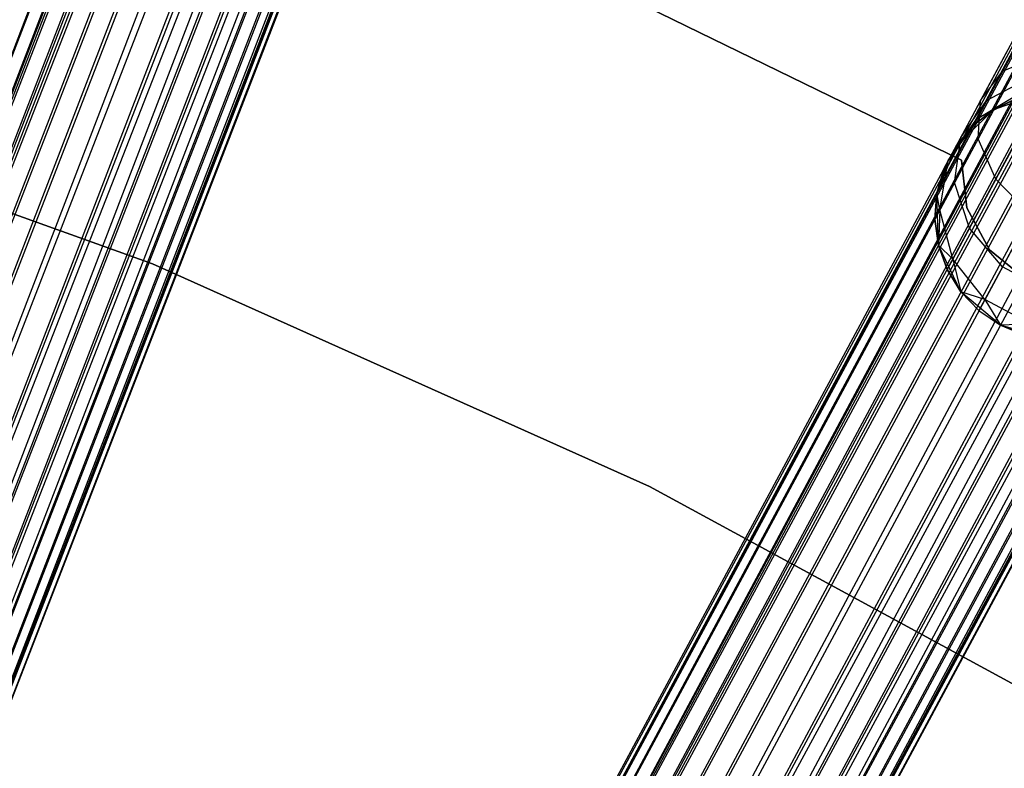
# Model space of a CAD drawing. Extents: x -189 to 189, y -189 to 189.
# Tile 515 of 591: x 20 to 28, y 49 to 55. Entities that reach past the tile are written whole.
import ezdxf

# ---------------------------------------------------------------- set-up
doc = ezdxf.new("R2010")
doc.units = 0
doc.header["$LTSCALE"] = 25.4
doc.layers.get('0').update_dxf_attribs({"linetype": 'CONTINUOUS'})

# ---------------------------------------------------------------- blocks, each defined once
blk = doc.blocks.new('CAMELEON-KENAI-C-12244_STL')
at = {"color": 0}
for p, q in [((59.9771, 157.4482, -9.809), (14.8139, 40.6331, -10)), ((59.9771, 157.4482, -9.809), (14.8139, 40.6331, -10)), ((59.9771, 157.4482, -9.809), (14.9285, 40.5888, -10.1691)), ((59.9771, 157.4482, -9.809), (14.9285, 40.5888, -10.1691)), ((14.8139, 40.6331, -9), (60.0564, 157.4175, -9)), ((14.8139, 40.6331, -9), (60.0564, 157.4175, -9)), ((14.9285, 40.5888, -8.8309), (60.0564, 157.4175, -9)), ((14.9285, 40.5888, -8.8309), (60.0564, 157.4175, -9)), ((60.171, 157.3731, -10.1691), (14.9285, 40.5888, -10.1691)), ((60.171, 157.3731, -10.1691), (14.9285, 40.5888, -10.1691)), ((60.171, 157.3731, -10.1691), (15.0733, 40.5326, -10.309)), ((60.171, 157.3731, -10.1691), (15.0733, 40.5326, -10.309)), ((14.9285, 40.5888, -8.8309), (60.3158, 157.317, -8.691)), ((14.9285, 40.5888, -8.8309), (60.3158, 157.317, -8.691)), ((15.0733, 40.5326, -8.691), (60.3158, 157.317, -8.691)), ((15.0733, 40.5326, -8.691), (60.3158, 157.317, -8.691)), ((60.4846, 157.2516, -10.4135), (15.0733, 40.5326, -10.309)), ((60.4846, 157.2516, -10.4135), (15.0733, 40.5326, -10.309)), ((60.4846, 157.2516, -10.4135), (15.2421, 40.4672, -10.4135)), ((60.4846, 157.2516, -10.4135), (15.2421, 40.4672, -10.4135)), ((15.4275, 40.3954, -10.4781), (60.4846, 157.2516, -10.4135)), ((15.4275, 40.3954, -10.4781), (60.4846, 157.2516, -10.4135)), ((15.6214, 40.3203, -10.5), (60.4846, 157.2516, -10.4135)), ((15.6214, 40.3203, -10.5), (60.4846, 157.2516, -10.4135)), ((15.0733, 40.5326, -8.691), (60.67, 157.1798, -8.5219)), ((15.0733, 40.5326, -8.691), (60.67, 157.1798, -8.5219)), ((15.2421, 40.4672, -8.5864), (60.67, 157.1798, -8.5219)), ((15.2421, 40.4672, -8.5864), (60.67, 157.1798, -8.5219)), ((60.67, 157.1798, -8.5219), (15.4275, 40.3954, -8.5219)), ((60.67, 157.1798, -8.5219), (15.4275, 40.3954, -8.5219)), ((15.6214, 40.3203, -8.5), (60.8639, 157.1047, -8.5)), ((15.6214, 40.3203, -8.5), (60.8639, 157.1047, -8.5)), ((15.6214, 40.3203, -10.5), (60.8639, 157.1047, -10.5)), ((15.6214, 40.3203, -10.5), (60.8639, 157.1047, -10.5)), ((15.8153, 40.2452, -10.4781), (60.8639, 157.1047, -10.5)), ((15.8153, 40.2452, -10.4781), (60.8639, 157.1047, -10.5)), ((16.0007, 40.1734, -10.4135), (60.8639, 157.1047, -10.5)), ((16.0007, 40.1734, -10.4135), (60.8639, 157.1047, -10.5)), ((15.8153, 40.2452, -8.5219), (61.0578, 157.0296, -8.5219)), ((15.8153, 40.2452, -8.5219), (61.0578, 157.0296, -8.5219)), ((61.2432, 156.9577, -10.4135), (16.0007, 40.1734, -10.4135)), ((61.2432, 156.9577, -10.4135), (16.0007, 40.1734, -10.4135)), ((61.2432, 156.9577, -10.4135), (16.1695, 40.108, -10.309)), ((61.2432, 156.9577, -10.4135), (16.1695, 40.108, -10.309)), ((61.2432, 156.9577, -10.4135), (16.3144, 40.0518, -10.1691)), ((61.2432, 156.9577, -10.4135), (16.3144, 40.0518, -10.1691)), ((15.8153, 40.2452, -8.5219), (61.412, 156.8923, -8.691)), ((15.8153, 40.2452, -8.5219), (61.412, 156.8923, -8.691)), ((16.0007, 40.1734, -8.5864), (61.412, 156.8923, -8.691)), ((16.0007, 40.1734, -8.5864), (61.412, 156.8923, -8.691)), ((61.412, 156.8923, -8.691), (16.1695, 40.108, -8.691)), ((61.412, 156.8923, -8.691), (16.1695, 40.108, -8.691)), ((61.5569, 156.8362, -10.1691), (16.3144, 40.0518, -10.1691)), ((61.5569, 156.8362, -10.1691), (16.3144, 40.0518, -10.1691)), ((61.5569, 156.8362, -10.1691), (16.429, 40.0075, -10)), ((61.5569, 156.8362, -10.1691), (16.429, 40.0075, -10)), ((61.5569, 156.8362, -10.1691), (16.5083, 39.9767, -9.809)), ((61.5569, 156.8362, -10.1691), (16.5083, 39.9767, -9.809)), ((16.1695, 40.108, -8.691), (61.6715, 156.7918, -9)), ((16.1695, 40.108, -8.691), (61.6715, 156.7918, -9)), ((16.3144, 40.0518, -8.8309), (61.6715, 156.7918, -9)), ((16.3144, 40.0518, -8.8309), (61.6715, 156.7918, -9)), ((61.6715, 156.7918, -9), (16.429, 40.0075, -9)), ((61.6715, 156.7918, -9), (16.429, 40.0075, -9)), ((61.6715, 156.7918, -9), (16.5083, 39.9767, -9.191)), ((61.6715, 156.7918, -9), (16.5083, 39.9767, -9.191)), ((61.7508, 156.7611, -9.809), (16.5083, 39.9767, -9.809)), ((61.7508, 156.7611, -9.809), (16.5083, 39.9767, -9.809)), ((61.7913, 156.7454, -9.3955), (16.5083, 39.9767, -9.191)), ((61.7913, 156.7454, -9.3955), (16.5083, 39.9767, -9.191)), ((61.7508, 156.7611, -9.809), (16.5488, 39.961, -9.6045)), ((61.7508, 156.7611, -9.809), (16.5488, 39.961, -9.3955)), ((61.7508, 156.7611, -9.809), (16.5488, 39.961, -9.6045)), ((61.7508, 156.7611, -9.809), (16.5488, 39.961, -9.3955)), ((61.7913, 156.7454, -9.3955), (16.5488, 39.961, -9.3955)), ((61.7913, 156.7454, -9.3955), (16.5488, 39.961, -9.3955)), ((78.8336, 148.9068, -9.3955), (19.5826, 38.5674, -9.3955)), ((78.8336, 148.9068, -9.3955), (19.5826, 38.5674, -9.6045)), ((78.8336, 148.9068, -9.3955), (19.5826, 38.5674, -9.3955)), ((78.8336, 148.9068, -9.3955), (19.5826, 38.5674, -9.6045)), ((78.8336, 148.9068, -9.3955), (19.6209, 38.5468, -9.809)), ((78.8336, 148.9068, -9.3955), (19.6209, 38.5468, -9.809)), ((78.9468, 148.846, -9), (19.5826, 38.5674, -9.3955)), ((78.9468, 148.846, -9), (19.5826, 38.5674, -9.3955)), ((78.8719, 148.8862, -9.809), (19.6209, 38.5468, -9.809)), ((78.8719, 148.8862, -9.809), (19.6209, 38.5468, -9.809)), ((78.9468, 148.846, -9), (19.6209, 38.5468, -9.191)), ((78.9468, 148.846, -9), (19.6209, 38.5468, -9.191)), ((78.8719, 148.8862, -9.809), (19.6958, 38.5066, -10)), ((78.8719, 148.8862, -9.809), (19.6958, 38.5066, -10)), ((19.6958, 38.5066, -9), (78.9468, 148.846, -9)), ((19.6958, 38.5066, -9), (78.9468, 148.846, -9)), ((78.8719, 148.8862, -9.809), (19.8041, 38.4484, -10.1691)), ((78.8719, 148.8862, -9.809), (19.8041, 38.4484, -10.1691)), ((19.8041, 38.4484, -8.8309), (78.9468, 148.846, -9)), ((19.8041, 38.4484, -8.8309), (78.9468, 148.846, -9)), ((79.0551, 148.7878, -10.1691), (19.8041, 38.4484, -10.1691)), ((79.0551, 148.7878, -10.1691), (19.8041, 38.4484, -10.1691)), ((79.0551, 148.7878, -10.1691), (19.9409, 38.3749, -10.309)), ((79.0551, 148.7878, -10.1691), (19.9409, 38.3749, -10.309)), ((19.8041, 38.4484, -8.8309), (79.1919, 148.7144, -8.691)), ((19.8041, 38.4484, -8.8309), (79.1919, 148.7144, -8.691)), ((19.9409, 38.3749, -8.691), (79.1919, 148.7144, -8.691)), ((19.9409, 38.3749, -8.691), (79.1919, 148.7144, -8.691)), ((79.3514, 148.6287, -10.4135), (19.9409, 38.3749, -10.309)), ((79.3514, 148.6287, -10.4135), (19.9409, 38.3749, -10.309)), ((79.3514, 148.6287, -10.4135), (20.1004, 38.2893, -10.4135)), ((79.3514, 148.6287, -10.4135), (20.1004, 38.2893, -10.4135)), ((20.2756, 38.1952, -10.4781), (79.3514, 148.6287, -10.4135)), ((20.2756, 38.1952, -10.4781), (79.3514, 148.6287, -10.4135)), ((20.4588, 38.0969, -10.5), (79.3514, 148.6287, -10.4135)), ((20.4588, 38.0969, -10.5), (79.3514, 148.6287, -10.4135)), ((19.9409, 38.3749, -8.691), (79.5266, 148.5346, -8.5219)), ((19.9409, 38.3749, -8.691), (79.5266, 148.5346, -8.5219)), ((20.1004, 38.2893, -8.5864), (79.5266, 148.5346, -8.5219)), ((20.1004, 38.2893, -8.5864), (79.5266, 148.5346, -8.5219)), ((79.5266, 148.5346, -8.5219), (20.2756, 38.1952, -8.5219)), ((79.5266, 148.5346, -8.5219), (20.2756, 38.1952, -8.5219)), ((20.4588, 38.0969, -8.5), (79.7098, 148.4363, -8.5)), ((20.4588, 38.0969, -8.5), (79.7098, 148.4363, -8.5)), ((20.4588, 38.0969, -10.5), (79.7098, 148.4363, -10.5)), ((20.4588, 38.0969, -10.5), (79.7098, 148.4363, -10.5)), ((20.6419, 37.9985, -10.4781), (79.7098, 148.4363, -10.5)), ((20.6419, 37.9985, -10.4781), (79.7098, 148.4363, -10.5)), ((20.8171, 37.9044, -10.4135), (79.7098, 148.4363, -10.5)), ((20.8171, 37.9044, -10.4135), (79.7098, 148.4363, -10.5)), ((20.6419, 37.9985, -8.5219), (79.893, 148.3379, -8.5219)), ((20.6419, 37.9985, -8.5219), (79.893, 148.3379, -8.5219)), ((80.0681, 148.2439, -10.4135), (20.8171, 37.9044, -10.4135)), ((80.0681, 148.2439, -10.4135), (20.8171, 37.9044, -10.4135)), ((80.0681, 148.2439, -10.4135), (20.9766, 37.8188, -10.309)), ((80.0681, 148.2439, -10.4135), (20.9766, 37.8188, -10.309)), ((80.0681, 148.2439, -10.4135), (21.1135, 37.7453, -10.1691)), ((80.0681, 148.2439, -10.4135), (21.1135, 37.7453, -10.1691)), ((20.6419, 37.9985, -8.5219), (80.2276, 148.1582, -8.691)), ((20.6419, 37.9985, -8.5219), (80.2276, 148.1582, -8.691)), ((20.8171, 37.9044, -8.5864), (80.2276, 148.1582, -8.691)), ((20.8171, 37.9044, -8.5864), (80.2276, 148.1582, -8.691)), ((80.2276, 148.1582, -8.691), (20.9766, 37.8188, -8.691)), ((80.2276, 148.1582, -8.691), (20.9766, 37.8188, -8.691)), ((80.3645, 148.0847, -10.1691), (21.1135, 37.7453, -10.1691)), ((80.3645, 148.0847, -10.1691), (21.1135, 37.7453, -10.1691)), ((80.3645, 148.0847, -10.1691), (21.2218, 37.6871, -10)), ((80.3645, 148.0847, -10.1691), (21.2218, 37.6871, -10)), ((80.3645, 148.0847, -10.1691), (21.2967, 37.6469, -9.809)), ((80.3645, 148.0847, -10.1691), (21.2967, 37.6469, -9.809)), ((20.9766, 37.8188, -8.691), (80.4728, 148.0266, -9)), ((20.9766, 37.8188, -8.691), (80.4728, 148.0266, -9)), ((21.1135, 37.7453, -8.8309), (80.4728, 148.0266, -9)), ((21.1135, 37.7453, -8.8309), (80.4728, 148.0266, -9)), ((80.4728, 148.0266, -9), (21.2218, 37.6871, -9)), ((80.4728, 148.0266, -9), (21.2218, 37.6871, -9)), ((80.4728, 148.0266, -9), (21.2967, 37.6469, -9.191)), ((80.4728, 148.0266, -9), (21.2967, 37.6469, -9.191)), ((80.5477, 147.9863, -9.809), (21.2967, 37.6469, -9.809)), ((80.5477, 147.9863, -9.809), (21.2967, 37.6469, -9.809)), ((80.586, 147.9658, -9.3955), (21.2967, 37.6469, -9.191)), ((80.586, 147.9658, -9.3955), (21.2967, 37.6469, -9.191)), ((80.5477, 147.9863, -9.809), (21.335, 37.6264, -9.6045)), ((80.5477, 147.9863, -9.809), (21.335, 37.6264, -9.3955)), ((80.5477, 147.9863, -9.809), (21.335, 37.6264, -9.6045)), ((80.5477, 147.9863, -9.809), (21.335, 37.6264, -9.3955)), ((80.586, 147.9658, -9.3955), (21.335, 37.6264, -9.3955)), ((80.586, 147.9658, -9.3955), (21.335, 37.6264, -9.3955)), ((25.2865, 54.926, -165), (27.8096, 53.6936, -165)), ((27.8096, 53.6936, -167), (25.2865, 54.926, -167)), ((27.8096, 53.6936, -167), (25.2865, 54.926, -167)), ((25.2865, 54.926, -165), (27.8096, 53.6936, -165)), ((28.3043, 54.7173, -160.0356), (28.1386, 54.4088, -160.3043)), ((28.3043, 54.7173, -160.0356), (28.1386, 54.4088, -160.3043)), ((28.1682, 54.5557, -159.6774), (27.962, 54.1717, -160.0119)), ((28.1682, 54.5557, -159.6774), (27.962, 54.1717, -160.0119)), ((28.1386, 54.4088, -160.3043), (28.4422, 54.5348, -160.5589)), ((28.1386, 54.4088, -160.3043), (28.4422, 54.5348, -160.5589)), ((27.962, 54.1717, -160.0119), (28.1386, 54.4088, -160.3043)), ((27.962, 54.1717, -160.0119), (28.1386, 54.4088, -160.3043)), ((28.1386, 54.4088, -160.3043), (28.0115, 54.172, -160.6545)), ((28.1386, 54.4088, -160.3043), (28.0115, 54.172, -160.6545)), ((21.323, 52.8615, -167), (17.2135, 54.3375, -167)), ((17.2135, 54.3375, -165), (21.323, 52.8615, -165)), ((17.2135, 54.3375, -165), (21.323, 52.8615, -165)), ((21.323, 52.8615, -167), (17.2135, 54.3375, -167)), ((28.1878, 54.3207, -159.3349), (27.9429, 53.8646, -159.7322)), ((28.1878, 54.3207, -159.3349), (27.9429, 53.8646, -159.7322)), ((28.0115, 54.172, -160.6545), (28.3422, 54.3484, -160.8346)), ((28.0115, 54.172, -160.6545), (28.3422, 54.3484, -160.8346)), ((28.0696, 54.1005, -167), (28.4609, 54.2411, -167)), ((28.0696, 54.1005, -167), (28.4609, 54.2411, -167)), ((27.8037, 53.8771, -160.4477), (28.0115, 54.172, -160.6545)), ((27.8037, 53.8771, -160.4477), (28.0115, 54.172, -160.6545)), ((27.962, 54.1717, -160.0119), (27.8037, 53.8771, -160.4477)), ((27.962, 54.1717, -160.0119), (27.8037, 53.8771, -160.4477)), ((27.9315, 54.0232, -161.0623), (28.2793, 54.2313, -161.1555)), ((27.9315, 54.0232, -161.0623), (28.2793, 54.2313, -161.1555)), ((28.2578, 54.1914, -161.5), (27.9315, 54.0232, -161.0623)), ((28.2578, 54.1914, -161.5), (27.9315, 54.0232, -161.0623)), ((28.0115, 54.172, -160.6545), (27.9315, 54.0232, -161.0623)), ((28.0115, 54.172, -160.6545), (27.9315, 54.0232, -161.0623)), ((27.9429, 53.8646, -159.7322), (27.962, 54.1717, -160.0119)), ((27.9429, 53.8646, -159.7322), (27.962, 54.1717, -160.0119)), ((28.2578, 54.1914, -161.5), (28.0696, 54.1005, -161.5)), ((28.0696, 54.1005, -167), (28.2578, 54.1914, -161.5)), ((28.2578, 54.1914, -161.5), (28.0696, 54.1005, -161.5)), ((28.0696, 54.1005, -167), (28.2578, 54.1914, -161.5)), ((27.7693, 53.8129, -167), (28.0696, 54.1005, -167)), ((27.7693, 53.8129, -167), (28.0696, 54.1005, -167)), ((28.0696, 54.1005, -161.5), (27.9043, 53.9725, -161.5)), ((27.9043, 53.9725, -161.5), (28.0696, 54.1005, -167)), ((27.9043, 53.9725, -161.5), (28.0696, 54.1005, -167)), ((28.0696, 54.1005, -161.5), (27.9043, 53.9725, -161.5)), ((28.0696, 54.1005, -161.5), (27.9315, 54.0232, -161.0623)), ((28.0696, 54.1005, -161.5), (27.9315, 54.0232, -161.0623)), ((28.0696, 54.1005, -161.5), (28.0696, 54.1005, -167)), ((28.0696, 54.1005, -161.5), (28.0696, 54.1005, -167)), ((27.7043, 53.6919, -160.9553), (27.9315, 54.0232, -161.0623)), ((27.7043, 53.6919, -160.9553), (27.9315, 54.0232, -161.0623)), ((27.9043, 53.9725, -161.5), (27.9315, 54.0232, -161.0623)), ((27.9043, 53.9725, -161.5), (27.9315, 54.0232, -161.0623)), ((28.3599, 54.053, -159.0673), (28.0846, 53.5404, -159.5137)), ((28.3599, 54.053, -159.0673), (28.0846, 53.5404, -159.5137)), ((27.9043, 53.9725, -161.5), (27.7043, 53.6919, -160.9553)), ((27.9043, 53.9725, -161.5), (27.7043, 53.6919, -160.9553)), ((27.9043, 53.9725, -161.5), (27.7693, 53.8129, -161.5)), ((27.7693, 53.8129, -167), (27.9043, 53.9725, -161.5)), ((27.9043, 53.9725, -161.5), (27.7693, 53.8129, -161.5)), ((27.7693, 53.8129, -167), (27.9043, 53.9725, -161.5)), ((27.8037, 53.8771, -160.4477), (27.7043, 53.6919, -160.9553)), ((27.8037, 53.8771, -160.4477), (27.7043, 53.6919, -160.9553)), ((27.7549, 53.5146, -160.25), (27.8037, 53.8771, -160.4477)), ((27.7549, 53.5146, -160.25), (27.8037, 53.8771, -160.4477)), ((27.9429, 53.8646, -159.7322), (27.7549, 53.5146, -160.25)), ((27.9429, 53.8646, -159.7322), (27.7549, 53.5146, -160.25)), ((28.0846, 53.5404, -159.5137), (27.9429, 53.8646, -159.7322)), ((28.0846, 53.5404, -159.5137), (27.9429, 53.8646, -159.7322)), ((27.6119, 53.428, -167), (27.7693, 53.8129, -167)), ((27.6119, 53.428, -167), (27.7693, 53.8129, -167)), ((27.6703, 53.6287, -161.5), (27.7693, 53.8129, -167)), ((27.6703, 53.6287, -161.5), (27.7693, 53.8129, -167)), ((27.7693, 53.8129, -161.5), (27.7043, 53.6919, -160.9553)), ((27.7693, 53.8129, -161.5), (27.7043, 53.6919, -160.9553)), ((27.7693, 53.8129, -161.5), (27.7693, 53.8129, -167)), ((27.7693, 53.8129, -161.5), (27.7693, 53.8129, -167)), ((27.7043, 53.6919, -160.9553), (27.6119, 53.428, -161.5)), ((27.7043, 53.6919, -160.9553), (27.6119, 53.428, -161.5)), ((27.6368, 53.2945, -160.853), (27.7043, 53.6919, -160.9553)), ((27.6368, 53.2945, -160.853), (27.7043, 53.6919, -160.9553)), ((27.7043, 53.6919, -160.9553), (27.6703, 53.6287, -161.5)), ((27.7043, 53.6919, -160.9553), (27.6703, 53.6287, -161.5)), ((27.8096, 53.6936, -165), (27.8096, 53.6936, -167)), ((27.8096, 53.6936, -165), (27.8096, 53.6936, -167)), ((27.8096, 53.6936, -165), (27.8521, 53.3116, -165)), ((27.8521, 53.3116, -167), (27.8096, 53.6936, -167)), ((27.8521, 53.3116, -167), (27.8096, 53.6936, -167)), ((27.8096, 53.6936, -165), (27.8521, 53.3116, -165)), ((27.6703, 53.6287, -161.5), (27.6119, 53.428, -161.5)), ((27.6119, 53.428, -167), (27.6703, 53.6287, -161.5)), ((27.6703, 53.6287, -161.5), (27.6119, 53.428, -161.5)), ((27.6119, 53.428, -167), (27.6703, 53.6287, -161.5)), ((28.0846, 53.5404, -159.5137), (27.8734, 53.1471, -160.0955)), ((28.0846, 53.5404, -159.5137), (27.8734, 53.1471, -160.0955)), ((28.3627, 53.2554, -159.3941), (28.0846, 53.5404, -159.5137)), ((28.3627, 53.2554, -159.3941), (28.0846, 53.5404, -159.5137)), ((27.7549, 53.5146, -160.25), (27.6368, 53.2945, -160.853)), ((27.7549, 53.5146, -160.25), (27.6368, 53.2945, -160.853)), ((27.8734, 53.1471, -160.0955), (27.7549, 53.5146, -160.25)), ((27.8734, 53.1471, -160.0955), (27.7549, 53.5146, -160.25)), ((27.6119, 53.428, -161.5), (27.5965, 53.2195, -161.5)), ((27.5965, 53.2195, -161.5), (27.6119, 53.428, -167)), ((27.5965, 53.2195, -161.5), (27.6119, 53.428, -167)), ((27.6119, 53.428, -161.5), (27.5965, 53.2195, -161.5)), ((27.6247, 53.0123, -167), (27.6119, 53.428, -167)), ((27.6368, 53.2945, -160.853), (27.6119, 53.428, -161.5)), ((27.6368, 53.2945, -160.853), (27.6119, 53.428, -161.5)), ((27.6247, 53.0123, -167), (27.6119, 53.428, -167)), ((27.6119, 53.428, -161.5), (27.6119, 53.428, -167)), ((27.6119, 53.428, -161.5), (27.6119, 53.428, -167)), ((27.6368, 53.2945, -160.853), (27.5965, 53.2195, -161.5)), ((27.6368, 53.2945, -160.853), (27.5965, 53.2195, -161.5)), ((27.6368, 53.2945, -160.853), (27.6247, 53.0123, -161.5)), ((27.6368, 53.2945, -160.853), (27.6247, 53.0123, -161.5)), ((27.7407, 52.8999, -160.773), (27.6368, 53.2945, -160.853)), ((27.7407, 52.8999, -160.773), (27.6368, 53.2945, -160.853)), ((27.8521, 53.3116, -165), (27.8521, 53.3116, -167)), ((27.8521, 53.3116, -165), (27.8521, 53.3116, -167)), ((27.8521, 53.3116, -165), (28.0357, 52.9738, -165)), ((28.0357, 52.9738, -167), (27.8521, 53.3116, -167)), ((28.0357, 52.9738, -167), (27.8521, 53.3116, -167)), ((27.8521, 53.3116, -165), (28.0357, 52.9738, -165)), ((27.5965, 53.2195, -161.5), (27.6247, 53.0123, -161.5)), ((27.6247, 53.0123, -167), (27.5965, 53.2195, -161.5)), ((27.5965, 53.2195, -161.5), (27.6247, 53.0123, -161.5)), ((27.6247, 53.0123, -167), (27.5965, 53.2195, -161.5)), ((28.3627, 53.2554, -159.3941), (28.1388, 52.8384, -160.0109)), ((28.3627, 53.2554, -159.3941), (28.1388, 52.8384, -160.0109)), ((27.8734, 53.1471, -160.0955), (27.7407, 52.8999, -160.773)), ((27.8734, 53.1471, -160.0955), (27.7407, 52.8999, -160.773)), ((28.1388, 52.8384, -160.0109), (27.8734, 53.1471, -160.0955)), ((28.1388, 52.8384, -160.0109), (27.8734, 53.1471, -160.0955)), ((27.8055, 52.6378, -167), (27.6247, 53.0123, -167)), ((27.7407, 52.8999, -160.773), (27.6247, 53.0123, -161.5)), ((27.6247, 53.0123, -161.5), (27.6954, 52.8156, -161.5)), ((27.7407, 52.8999, -160.773), (27.6247, 53.0123, -161.5)), ((27.6954, 52.8156, -161.5), (27.6247, 53.0123, -167)), ((27.8055, 52.6378, -167), (27.6247, 53.0123, -167)), ((27.6954, 52.8156, -161.5), (27.6247, 53.0123, -167)), ((27.6247, 53.0123, -161.5), (27.6954, 52.8156, -161.5)), ((27.6247, 53.0123, -161.5), (27.6247, 53.0123, -167)), ((27.6247, 53.0123, -161.5), (27.6247, 53.0123, -167)), ((27.7407, 52.8999, -160.773), (27.6954, 52.8156, -161.5)), ((27.7407, 52.8999, -160.773), (27.6954, 52.8156, -161.5)), ((27.9981, 52.5763, -160.7292), (27.7407, 52.8999, -160.773)), ((27.7407, 52.8999, -160.773), (27.8055, 52.6378, -161.5)), ((27.7407, 52.8999, -160.773), (27.8055, 52.6378, -161.5)), ((27.9981, 52.5763, -160.7292), (27.7407, 52.8999, -160.773)), ((28.0357, 52.9738, -165), (28.0357, 52.9738, -167)), ((28.0357, 52.9738, -165), (28.0357, 52.9738, -167)), ((28.0357, 52.9738, -165), (28.3331, 52.7302, -165)), ((28.3331, 52.7302, -167), (28.0357, 52.9738, -167)), ((28.3331, 52.7302, -167), (28.0357, 52.9738, -167)), ((28.0357, 52.9738, -165), (28.3331, 52.7302, -165)), ((25.3075, 51.0753, -167), (21.323, 52.8615, -167)), ((21.323, 52.8615, -165), (25.3075, 51.0753, -165)), ((21.323, 52.8615, -165), (25.3075, 51.0753, -165)), ((21.323, 52.8615, -165), (21.323, 52.8615, -167)), ((25.3075, 51.0753, -167), (21.323, 52.8615, -167)), ((21.323, 52.8615, -165), (21.323, 52.8615, -167)), ((28.1388, 52.8384, -160.0109), (27.9981, 52.5763, -160.7292)), ((28.1388, 52.8384, -160.0109), (27.9981, 52.5763, -160.7292)), ((28.5052, 52.6417, -160.0109), (28.1388, 52.8384, -160.0109)), ((28.5052, 52.6417, -160.0109), (28.1388, 52.8384, -160.0109)), ((27.6954, 52.8156, -161.5), (27.8055, 52.6378, -161.5)), ((27.8055, 52.6378, -167), (27.6954, 52.8156, -161.5)), ((27.6954, 52.8156, -161.5), (27.8055, 52.6378, -161.5)), ((27.8055, 52.6378, -167), (27.6954, 52.8156, -161.5)), ((28.1229, 52.3693, -167), (27.8055, 52.6378, -167)), ((27.9981, 52.5763, -160.7292), (27.8055, 52.6378, -161.5)), ((27.8055, 52.6378, -161.5), (27.9501, 52.4869, -161.5)), ((27.9981, 52.5763, -160.7292), (27.8055, 52.6378, -161.5)), ((27.9501, 52.4869, -161.5), (27.8055, 52.6378, -167)), ((28.1229, 52.3693, -167), (27.8055, 52.6378, -167)), ((27.9501, 52.4869, -161.5), (27.8055, 52.6378, -167)), ((27.8055, 52.6378, -161.5), (27.9501, 52.4869, -161.5)), ((27.8055, 52.6378, -161.5), (27.8055, 52.6378, -167)), ((27.8055, 52.6378, -161.5), (27.8055, 52.6378, -167)), ((27.9981, 52.5763, -160.7292), (27.9501, 52.4869, -161.5)), ((27.9981, 52.5763, -160.7292), (27.9501, 52.4869, -161.5)), ((28.3644, 52.3795, -160.7292), (27.9981, 52.5763, -160.7292)), ((27.9981, 52.5763, -160.7292), (28.1229, 52.3693, -161.5)), ((27.9981, 52.5763, -160.7292), (28.1229, 52.3693, -161.5)), ((28.3644, 52.3795, -160.7292), (27.9981, 52.5763, -160.7292)), ((27.9501, 52.4869, -161.5), (28.1229, 52.3693, -161.5)), ((27.9501, 52.4869, -161.5), (28.1229, 52.3693, -161.5)), ((27.9501, 52.4869, -161.5), (28.1229, 52.3693, -167)), ((27.9501, 52.4869, -161.5), (28.1229, 52.3693, -167)), ((28.3644, 52.3795, -160.7292), (28.1229, 52.3693, -161.5)), ((28.3644, 52.3795, -160.7292), (28.1229, 52.3693, -161.5)), ((28.5221, 52.253, -167), (28.1229, 52.3693, -167)), ((28.1229, 52.3693, -161.5), (28.3164, 52.2901, -161.5)), ((28.3164, 52.2901, -161.5), (28.1229, 52.3693, -167)), ((28.5221, 52.253, -167), (28.1229, 52.3693, -167)), ((28.1229, 52.3693, -161.5), (28.3164, 52.2901, -161.5)), ((28.1229, 52.3693, -161.5), (28.1229, 52.3693, -167)), ((28.3164, 52.2901, -161.5), (28.1229, 52.3693, -167)), ((28.1229, 52.3693, -161.5), (28.1229, 52.3693, -167)), ((29.1435, 48.9894, -167), (25.3075, 51.0753, -167)), ((25.3075, 51.0753, -165), (29.1435, 48.9894, -165)), ((25.3075, 51.0753, -165), (29.1435, 48.9894, -165)), ((25.3075, 51.0753, -165), (25.3075, 51.0753, -167)), ((29.1435, 48.9894, -167), (25.3075, 51.0753, -167)), ((25.3075, 51.0753, -165), (25.3075, 51.0753, -167))]:
    blk.add_line(p, q, dxfattribs=at)

msp = doc.modelspace()

# ---------------------------------------------------------------- block references
at = {"color": 0}
msp.add_blockref('CAMELEON-KENAI-C-12244_STL', (0, 0), dxfattribs=at)

doc.saveas('drawing.dxf')
